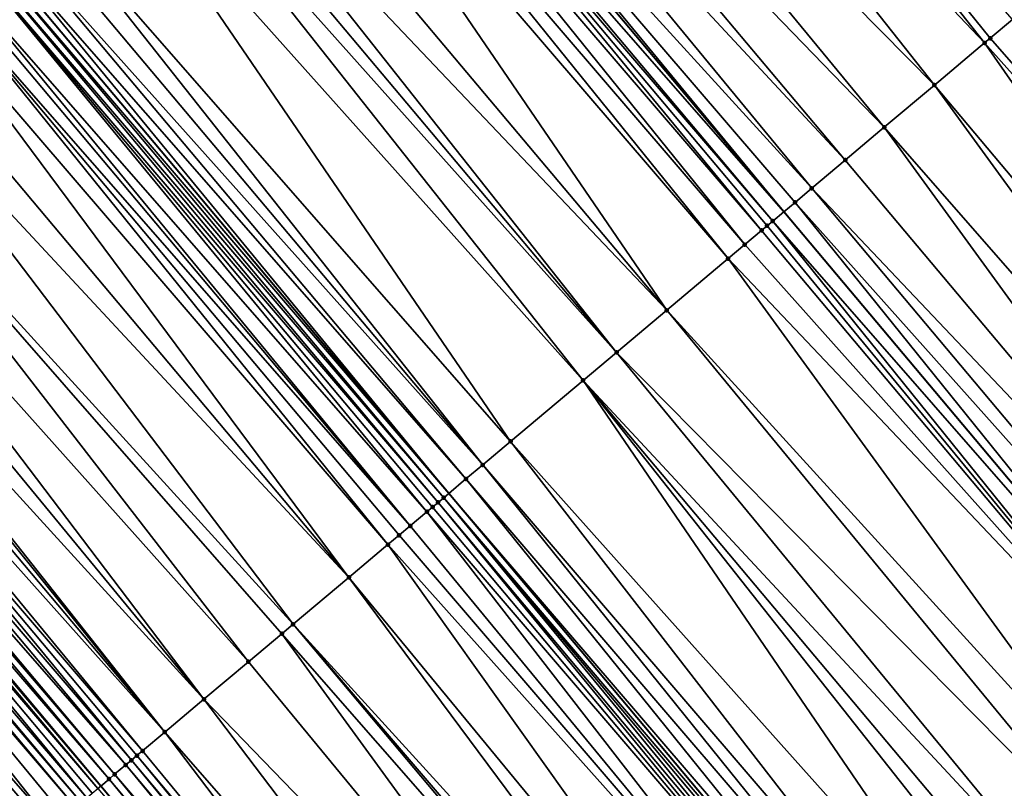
# Model space of a CAD drawing. Header units: feet. Extents: x 2004186 to 2014793, y 836912 to 864902.
# Tile 499 of 974: x 2009337 to 2009364, y 849652 to 849673. Entities that reach past the tile are written whole.
import ezdxf

# ---------------------------------------------------------------- set-up
doc = ezdxf.new("R2010")
doc.units = ezdxf.units.FT
doc.header["$LTSCALE"] = 100
doc.header["$MEASUREMENT"] = 0
for name, color, linetype, lineweight in [('EP_Travel Lane', 5, 'Continuous', 40), ('GPL_Skip Line', 2, 'Continuous', 40), ('Road Shots', 4, 'Continuous', 200), ('Road X-Section', 30, 'Continuous', 13)]:
    doc.layers.add(name, color=color, linetype=linetype, lineweight=lineweight)
doc.layers.add('I-77 SB_MM21-27-Surface-TIN', color=7, linetype='Continuous')

msp = doc.modelspace()

# ---------------------------------------------------------------- linework, layer by layer
at = {"layer": 'EP_Travel Lane'}
msp.add_polyline3d([(2009428.160131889, 849544.0673714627, 425.7674665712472), (2009415.44010476, 849559.5011520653, 425.9143841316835), (2009402.720016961, 849574.9350062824, 425.9726333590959), (2009389.999927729, 849590.3688622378, 426.0287515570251), (2009377.341588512, 849605.6727153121, 426.0859167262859), (2009364.506349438, 849621.0108367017, 426.1233667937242), (2009351.671102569, 849636.3489674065, 426.1350005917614), (2009338.835844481, 849651.6871115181, 426.1085607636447), (2009325.994235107, 849667.0059001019, 426.0937244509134), (2009313.11379707, 849682.3060245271, 426.0657160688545), (2009300.233359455, 849697.6061484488, 426.0368966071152), (2009287.352917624, 849712.9062773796, 426.0179755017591), (2009274.472469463, 849728.2064138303, 426.0147429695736), (2009261.59202784, 849743.5065425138, 425.9953748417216), (2009248.711582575, 849758.8066755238, 425.9851145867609), (2009235.831130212, 849774.1068169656, 425.9918020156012)], dxfattribs=at)
at = {"layer": 'GPL_Skip Line'}
for points in [[(2009438.129472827, 849552.3511062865, 426.1477713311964), (2009425.334444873, 849567.722633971, 426.2439972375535), (2009412.539379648, 849583.0942064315, 426.2860564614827), (2009399.744316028, 849598.4657769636, 426.3304347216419), (2009386.976921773, 849613.7717404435, 426.3519453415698), (2009374.115921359, 849629.0882366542, 426.3416086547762), (2009361.254929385, 849644.4047228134, 426.3595883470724), (2009348.393928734, 849659.7212193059, 426.3483312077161), (2009335.530203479, 849675.0286495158, 426.3273471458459), (2009322.648573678, 849690.327785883, 426.3167931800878), (2009309.766964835, 849705.6268973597, 426.2555082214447), (2009296.885324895, 849720.9260457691, 426.2694924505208), (2009284.003696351, 849736.2251806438, 426.2559963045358), (2009271.12207426, 849751.5243078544, 426.226711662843), (2009258.240436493, 849766.8234536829, 426.2355876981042), (2009245.35881301, 849782.1225825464, 426.2096794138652)], [(2009459.985824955, 849544.5104903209, 426.249524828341), (2009447.348453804, 849560.0116358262, 426.2957450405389), (2009434.566216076, 849575.3938657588, 426.3390876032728), (2009421.78395499, 849590.7761238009, 426.3484137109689), (2009409.00170277, 849606.1583711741, 426.370651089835), (2009396.197962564, 849621.5226607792, 426.3916740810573), (2009383.32899335, 849636.8324452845, 426.4032966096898), (2009370.460031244, 849652.1422213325, 426.4386457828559), (2009357.591051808, 849667.452017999, 426.4161522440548), (2009344.720171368, 849682.7602036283, 426.4328873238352), (2009331.844726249, 849698.064536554, 426.4145080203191), (2009318.969288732, 849713.3688604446, 426.3776807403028), (2009306.093820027, 849728.6732214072, 426.4165438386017), (2009293.218369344, 849743.9775609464, 426.4116676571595), (2009280.342932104, 849759.2818845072, 426.3741667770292), (2009267.467481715, 849774.5862236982, 426.3685787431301)]]:
    msp.add_polyline3d(points, dxfattribs=at)
at = {"layer": 'I-77 SB_MM21-27-Surface-TIN', "color": 128, "linetype": 'ByBlock', "lineweight": -2}
for points in [[(2009350.688877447, 849687.7816125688, 426.3990376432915), (2009349.311484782, 849686.6228246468, 426.404310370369), (2009363.102570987, 849672.0848525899, 426.4023438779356)], [(2009350.688877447, 849687.7816125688, 426.3990376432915), (2009363.255668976, 849672.2135421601, 426.4027447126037), (2009363.868059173, 849672.7283025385, 426.3984627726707)], [(2009350.688877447, 849687.7816125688, 426.3990376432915), (2009363.102570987, 849672.0848525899, 426.4023438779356), (2009363.255668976, 849672.2135421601, 426.4027447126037)], [(2009349.311484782, 849686.6228246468, 426.404310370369), (2009347.628004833, 849685.2065283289, 426.4108188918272), (2009361.724691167, 849670.9266439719, 426.4057125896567)], [(2009349.311484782, 849686.6228246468, 426.404310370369), (2009361.724691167, 849670.9266439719, 426.4057125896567), (2009363.102570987, 849672.0848525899, 426.4023438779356)], [(2009347.628004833, 849685.2065283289, 426.4108188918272), (2009346.403654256, 849684.1764964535, 426.419247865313), (2009360.346810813, 849669.7684359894, 426.4072987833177)], [(2009347.628004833, 849685.2065283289, 426.4108188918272), (2009360.346810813, 849669.7684359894, 426.4072987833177), (2009361.724691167, 849670.9266439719, 426.4057125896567)], [(2009346.403654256, 849684.1764964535, 426.419247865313), (2009345.638433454, 849683.5327285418, 426.4286207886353), (2009359.275126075, 849668.8676075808, 426.4084698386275)], [(2009346.403654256, 849684.1764964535, 426.419247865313), (2009359.275126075, 849668.8676075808, 426.4084698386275), (2009360.346810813, 849669.7684359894, 426.4072987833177)], [(2009345.638433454, 849683.5327285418, 426.4286207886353), (2009344.873214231, 849682.8889587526, 426.4341609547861), (2009358.356541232, 849668.0954664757, 426.4164005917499)], [(2009345.638433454, 849683.5327285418, 426.4286207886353), (2009358.356541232, 849668.0954664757, 426.4164005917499), (2009359.275126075, 849668.8676075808, 426.4084698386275)], [(2009344.414085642, 849682.5026933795, 426.4303400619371), (2009357.591051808, 849667.452017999, 426.4161522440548), (2009344.720171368, 849682.7602036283, 426.4328873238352)], [(2009344.873214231, 849682.8889587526, 426.4341609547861), (2009344.720171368, 849682.7602036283, 426.4328873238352), (2009357.591051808, 849667.452017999, 426.4161522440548)], [(2009357.897248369, 849667.7093964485, 426.4188924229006), (2009344.873214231, 849682.8889587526, 426.4341609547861), (2009357.591051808, 849667.452017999, 426.4161522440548)], [(2009358.356541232, 849668.0954664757, 426.4164005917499), (2009344.873214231, 849682.8889587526, 426.4341609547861), (2009357.897248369, 849667.7093964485, 426.4188924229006)], [(2009357.284855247, 849667.1946395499, 426.4134120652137), (2009344.414085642, 849682.5026933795, 426.4303400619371), (2009344.261041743, 849682.3739394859, 426.4315789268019)], [(2009357.284855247, 849667.1946395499, 426.4134120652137), (2009357.591051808, 849667.452017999, 426.4161522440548), (2009344.414085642, 849682.5026933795, 426.4303400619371)], [(2009356.97866176, 849666.9372574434, 426.4209316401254), (2009344.261041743, 849682.3739394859, 426.4315789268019), (2009343.954955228, 849682.116430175, 426.4309463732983)], [(2009357.284855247, 849667.1946395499, 426.4134120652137), (2009344.261041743, 849682.3739394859, 426.4315789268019), (2009357.131759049, 849667.0659478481, 426.4189911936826)], [(2009357.131759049, 849667.0659478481, 426.4189911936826), (2009344.261041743, 849682.3739394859, 426.4315789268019), (2009356.97866176, 849666.9372574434, 426.4209316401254)], [(2009356.519367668, 849666.5511888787, 426.4193203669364), (2009343.954955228, 849682.116430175, 426.4309463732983), (2009343.495827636, 849681.7301636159, 426.4247033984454)], [(2009356.97866176, 849666.9372574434, 426.4209316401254), (2009343.954955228, 849682.116430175, 426.4309463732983), (2009356.519367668, 849666.5511888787, 426.4193203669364)], [(2009356.060072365, 849666.1651217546, 426.4136676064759), (2009343.495827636, 849681.7301636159, 426.4247033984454), (2009343.036699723, 849681.3438974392, 426.4192417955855)], [(2009356.519367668, 849666.5511888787, 426.4193203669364), (2009343.495827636, 849681.7301636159, 426.4247033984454), (2009356.060072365, 849666.1651217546, 426.4136676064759)], [(2009354.375990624, 849664.7495410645, 426.396406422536), (2009343.036699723, 849681.3438974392, 426.4192417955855), (2009341.506275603, 849680.0563408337, 426.3955565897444)], [(2009356.060072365, 849666.1651217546, 426.4136676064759), (2009343.036699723, 849681.3438974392, 426.4192417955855), (2009354.375990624, 849664.7495410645, 426.396406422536)], [(2009354.375990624, 849664.7495410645, 426.396406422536), (2009341.506275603, 849680.0563408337, 426.3955565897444), (2009340.588020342, 849679.2838078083, 426.3832607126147)], [(2009352.998106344, 849663.5913377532, 426.3848882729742), (2009340.588020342, 849679.2838078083, 426.3832607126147), (2009340.128891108, 849678.8975432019, 426.3810047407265)], [(2009354.375990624, 849664.7495410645, 426.396406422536), (2009340.588020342, 849679.2838078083, 426.3832607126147), (2009352.998106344, 849663.5913377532, 426.3848882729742)], [(2009352.998106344, 849663.5913377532, 426.3848882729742), (2009340.128891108, 849678.8975432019, 426.3810047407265), (2009339.669762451, 849678.5112779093, 426.3773479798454)], [(2009352.079516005, 849662.8192031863, 426.3744770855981), (2009339.669762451, 849678.5112779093, 426.3773479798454), (2009338.75150815, 849677.7387437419, 426.3627205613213)], [(2009352.998106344, 849663.5913377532, 426.3848882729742), (2009339.669762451, 849678.5112779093, 426.3773479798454), (2009352.079516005, 849662.8192031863, 426.3744770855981)], [(2009350.089240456, 849661.1462407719, 426.3636636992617), (2009338.75150815, 849677.7387437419, 426.3627205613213), (2009336.914994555, 849676.1936813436, 426.3455860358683)], [(2009352.079516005, 849662.8192031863, 426.3744770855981), (2009338.75150815, 849677.7387437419, 426.3627205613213), (2009350.089240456, 849661.1462407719, 426.3636636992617)], [(2009349.323750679, 849660.5027927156, 426.3622359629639), (2009336.914994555, 849676.1936813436, 426.3455860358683), (2009336.455864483, 849675.8074177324, 426.3453616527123)], [(2009350.089240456, 849661.1462407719, 426.3636636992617), (2009336.914994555, 849676.1936813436, 426.3455860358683), (2009349.323750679, 849660.5027927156, 426.3622359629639)], [(2009349.323750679, 849660.5027927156, 426.3622359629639), (2009336.455864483, 849675.8074177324, 426.3453616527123), (2009335.996736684, 849675.4211514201, 426.3396230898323)], [(2009348.864455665, 849660.1167252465, 426.3575510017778), (2009335.996736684, 849675.4211514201, 426.3396230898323), (2009335.690653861, 849675.163637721, 426.3300310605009)], [(2009349.323750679, 849660.5027927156, 426.3622359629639), (2009335.996736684, 849675.4211514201, 426.3396230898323), (2009348.864455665, 849660.1167252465, 426.3575510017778)], [(2009335.690653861, 849675.163637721, 426.3300310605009), (2009335.530203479, 849675.0286495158, 426.3273471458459), (2009348.393928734, 849659.7212193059, 426.3483312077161)], [(2009348.864455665, 849660.1167252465, 426.3575510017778), (2009335.690653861, 849675.163637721, 426.3300310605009), (2009348.393928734, 849659.7212193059, 426.3483312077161)], [(2009348.252060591, 849659.601970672, 426.3455513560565), (2009335.384569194, 849674.9061262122, 426.3249110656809), (2009335.23152604, 849674.7773714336, 426.3243430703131)], [(2009335.384569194, 849674.9061262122, 426.3249110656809), (2009348.393928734, 849659.7212193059, 426.3483312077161), (2009335.530203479, 849675.0286495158, 426.3273471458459)], [(2009348.252060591, 849659.601970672, 426.3455513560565), (2009348.393928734, 849659.7212193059, 426.3483312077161), (2009335.384569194, 849674.9061262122, 426.3249110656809)], [(2009347.792764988, 849659.2159039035, 426.3389012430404), (2009335.078480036, 849674.6486200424, 426.330691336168), (2009334.619353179, 849674.2623526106, 426.3226670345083)], [(2009348.09896268, 849659.4732810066, 426.3454177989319), (2009335.23152604, 849674.7773714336, 426.3243430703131), (2009335.078480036, 849674.6486200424, 426.330691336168)], [(2009348.09896268, 849659.4732810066, 426.3454177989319), (2009335.078480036, 849674.6486200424, 426.330691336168), (2009347.945864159, 849659.3445920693, 426.3432415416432)], [(2009347.945864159, 849659.3445920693, 426.3432415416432), (2009335.078480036, 849674.6486200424, 426.330691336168), (2009347.792764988, 849659.2159039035, 426.3389012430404)], [(2009348.252060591, 849659.601970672, 426.3455513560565), (2009335.23152604, 849674.7773714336, 426.3243430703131), (2009348.09896268, 849659.4732810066, 426.3454177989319)], [(2009347.333469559, 849658.8298369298, 426.3328271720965), (2009334.466311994, 849674.1335954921, 426.3173217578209), (2009334.160230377, 849673.8760803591, 426.3048021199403)], [(2009347.333469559, 849658.8298369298, 426.3328271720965), (2009334.619353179, 849674.2623526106, 426.3226670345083), (2009334.466311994, 849674.1335954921, 426.3173217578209)], [(2009347.792764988, 849659.2159039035, 426.3389012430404), (2009334.619353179, 849674.2623526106, 426.3226670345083), (2009347.333469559, 849658.8298369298, 426.3328271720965)], [(2009346.721071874, 849658.3150854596, 426.312117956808), (2009334.160230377, 849673.8760803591, 426.3048021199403), (2009333.701107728, 849673.489807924, 426.286562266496)], [(2009347.333469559, 849658.8298369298, 426.3328271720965), (2009334.160230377, 849673.8760803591, 426.3048021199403), (2009347.027270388, 849658.5724615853, 426.3213766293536)], [(2009347.027270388, 849658.5724615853, 426.3213766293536), (2009334.160230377, 849673.8760803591, 426.3048021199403), (2009346.721071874, 849658.3150854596, 426.312117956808)], [(2009345.649379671, 849657.4142659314, 426.2883769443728), (2009333.701107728, 849673.489807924, 426.286562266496), (2009332.782855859, 849672.7172708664, 426.2660333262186)], [(2009346.721071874, 849658.3150854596, 426.312117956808), (2009333.701107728, 849673.489807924, 426.286562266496), (2009345.649379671, 849657.4142659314, 426.2883769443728)], [(2009345.649379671, 849657.4142659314, 426.2883769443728), (2009332.782855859, 849672.7172708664, 426.2660333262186), (2009332.017648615, 849672.0734868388, 426.2425028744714)], [(2009363.868059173, 849672.7283025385, 426.3984627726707), (2009363.255668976, 849672.2135421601, 426.4027447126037), (2009376.430846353, 849657.1611223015, 426.4324970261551)], [(2009363.255668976, 849672.2135421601, 426.4027447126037), (2009363.102570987, 849672.0848525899, 426.4023438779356), (2009376.430846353, 849657.1611223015, 426.4324970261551)], [(2009332.017648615, 849672.0734868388, 426.2425028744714), (2009330.640270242, 849670.9146819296, 426.2130925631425), (2009344.118388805, 849656.127383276, 426.2477701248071)], [(2009345.649379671, 849657.4142659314, 426.2883769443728), (2009332.017648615, 849672.0734868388, 426.2425028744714), (2009344.118388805, 849656.127383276, 426.2477701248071)], [(2009363.102570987, 849672.0848525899, 426.4023438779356), (2009361.724691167, 849670.9266439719, 426.4057125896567), (2009374.593672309, 849655.6168452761, 426.4338394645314)], [(2009363.102570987, 849672.0848525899, 426.4023438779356), (2009374.593672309, 849655.6168452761, 426.4338394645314), (2009376.430846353, 849657.1611223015, 426.4324970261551)], [(2009330.640270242, 849670.9146819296, 426.2130925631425), (2009329.568973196, 849670.0133924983, 426.1969061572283), (2009342.893598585, 849655.0978742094, 426.2235390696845)], [(2009330.640270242, 849670.9146819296, 426.2130925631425), (2009343.812191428, 849655.8700057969, 426.2423084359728), (2009344.118388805, 849656.127383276, 426.2477701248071)], [(2009330.640270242, 849670.9146819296, 426.2130925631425), (2009342.893598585, 849655.0978742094, 426.2235390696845), (2009343.812191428, 849655.8700057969, 426.2423084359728)], [(2009361.724691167, 849670.9266439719, 426.4057125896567), (2009360.346810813, 849669.7684359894, 426.4072987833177), (2009373.521987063, 849654.716017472, 426.4333304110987)], [(2009361.724691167, 849670.9266439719, 426.4057125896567), (2009373.521987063, 849654.716017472, 426.4333304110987), (2009374.593672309, 849655.6168452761, 426.4338394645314)], [(2009329.568973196, 849670.0133924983, 426.1969061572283), (2009328.956804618, 849669.4983685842, 426.1848355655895), (2009341.668807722, 849654.0683659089, 426.1971588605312)], [(2009329.568973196, 849670.0133924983, 426.1969061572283), (2009341.668807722, 849654.0683659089, 426.1971588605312), (2009342.893598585, 849655.0978742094, 426.2235390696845)], [(2009360.346810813, 849669.7684359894, 426.4072987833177), (2009359.275126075, 849668.8676075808, 426.4084698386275), (2009372.144105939, 849653.5578104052, 426.4323671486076)], [(2009360.346810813, 849669.7684359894, 426.4072987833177), (2009372.144105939, 849653.5578104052, 426.4323671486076), (2009373.521987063, 849654.716017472, 426.4333304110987)], [(2009328.956804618, 849669.4983685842, 426.1848355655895), (2009328.191595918, 849668.8545862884, 426.1648403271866), (2009341.668807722, 849654.0683659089, 426.1971588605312)], [(2009328.038553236, 849668.7258309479, 426.1631251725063), (2009327.732470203, 849668.4683174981, 426.1540420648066), (2009340.597114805, 849653.1675472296, 426.1710366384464)], [(2009328.191595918, 849668.8545862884, 426.1648403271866), (2009328.038553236, 849668.7258309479, 426.1631251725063), (2009340.597114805, 849653.1675472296, 426.1710366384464)], [(2009328.191595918, 849668.8545862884, 426.1648403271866), (2009340.597114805, 849653.1675472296, 426.1710366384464), (2009341.668807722, 849654.0683659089, 426.1971588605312)], [(2009359.275126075, 849668.8676075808, 426.4084698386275), (2009358.356541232, 849668.0954664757, 426.4164005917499), (2009372.144105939, 849653.5578104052, 426.4323671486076)], [(2009327.732470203, 849668.4683174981, 426.1540420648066), (2009327.273342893, 849668.0820506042, 426.1471158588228), (2009340.597114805, 849653.1675472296, 426.1710366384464)], [(2009327.273342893, 849668.0820506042, 426.1471158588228), (2009326.967259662, 849667.8245373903, 426.1385143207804), (2009339.984721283, 849652.6527908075, 426.1642196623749)], [(2009327.273342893, 849668.0820506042, 426.1471158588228), (2009339.984721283, 849652.6527908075, 426.1642196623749), (2009340.597114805, 849653.1675472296, 426.1710366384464)], [(2009358.356541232, 849668.0954664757, 426.4164005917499), (2009357.897248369, 849667.7093964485, 426.4188924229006), (2009371.225520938, 849652.7856694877, 426.4397844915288)], [(2009358.356541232, 849668.0954664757, 426.4164005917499), (2009371.225520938, 849652.7856694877, 426.4397844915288), (2009372.144105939, 849653.5578104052, 426.4323671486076)], [(2009326.661177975, 849667.5670223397, 426.1261628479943), (2009326.355094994, 849667.309508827, 426.1169514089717), (2009339.52542182, 849652.2667286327, 426.1446826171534)], [(2009326.967259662, 849667.8245373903, 426.1385143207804), (2009326.661177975, 849667.5670223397, 426.1261628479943), (2009339.678522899, 849652.3954145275, 426.155394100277)], [(2009326.661177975, 849667.5670223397, 426.1261628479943), (2009339.52542182, 849652.2667286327, 426.1446826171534), (2009339.678522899, 849652.3954145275, 426.155394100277)], [(2009326.967259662, 849667.8245373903, 426.1385143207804), (2009339.831622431, 849652.5241022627, 426.1609420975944), (2009339.984721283, 849652.6527908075, 426.1642196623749)], [(2009326.967259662, 849667.8245373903, 426.1385143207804), (2009339.678522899, 849652.3954145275, 426.155394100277), (2009339.831622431, 849652.5241022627, 426.1609420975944)], [(2009357.897248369, 849667.7093964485, 426.4188924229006), (2009357.591051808, 849667.452017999, 426.4161522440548), (2009370.460031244, 849652.1422213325, 426.4386457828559)], [(2009357.897248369, 849667.7093964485, 426.4188924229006), (2009370.460031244, 849652.1422213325, 426.4386457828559), (2009371.225520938, 849652.7856694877, 426.4397844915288)], [(2009326.355094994, 849667.309508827, 426.1169514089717), (2009326.20205418, 849667.1807512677, 426.1107061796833), (2009339.219223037, 849652.0093528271, 426.1345260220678)], [(2009326.355094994, 849667.309508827, 426.1169514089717), (2009339.219223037, 849652.0093528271, 426.1345260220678), (2009339.52542182, 849652.2667286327, 426.1446826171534)], [(2009357.284855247, 849667.1946395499, 426.4134120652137), (2009370.460031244, 849652.1422213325, 426.4386457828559), (2009357.591051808, 849667.452017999, 426.4161522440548)], [(2009326.20205418, 849667.1807512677, 426.1107061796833), (2009325.994235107, 849667.0059001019, 426.0937244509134), (2009339.066122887, 849651.8806658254, 426.1269196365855)], [(2009326.20205418, 849667.1807512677, 426.1107061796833), (2009339.066122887, 849651.8806658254, 426.1269196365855), (2009339.219223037, 849652.0093528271, 426.1345260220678)], [(2009357.131759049, 849667.0659478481, 426.4189911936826), (2009356.97866176, 849666.9372574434, 426.4209316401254), (2009369.847638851, 849651.627463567, 426.4356057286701)], [(2009357.284855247, 849667.1946395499, 426.4134120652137), (2009357.131759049, 849667.0659478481, 426.4189911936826), (2009369.847638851, 849651.627463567, 426.4356057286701)], [(2009357.284855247, 849667.1946395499, 426.4134120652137), (2009369.847638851, 849651.627463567, 426.4356057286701), (2009370.460031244, 849652.1422213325, 426.4386457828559)], [(2009325.74293703, 849666.7944722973, 426.0791231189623), (2009325.436851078, 849666.5369623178, 426.0771252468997), (2009338.453721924, 849651.3659182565, 426.0952669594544)], [(2009325.89597771, 849666.9232300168, 426.0856954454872), (2009325.74293703, 849666.7944722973, 426.0791231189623), (2009338.759919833, 849651.6232951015, 426.1025076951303)], [(2009325.74293703, 849666.7944722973, 426.0791231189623), (2009338.606820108, 849651.4946075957, 426.0963157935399), (2009338.759919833, 849651.6232951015, 426.1025076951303)], [(2009325.74293703, 849666.7944722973, 426.0791231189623), (2009338.453721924, 849651.3659182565, 426.0952669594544), (2009338.606820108, 849651.4946075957, 426.0963157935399)], [(2009325.89597771, 849666.9232300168, 426.0856954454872), (2009338.835844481, 849651.6871115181, 426.1085607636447), (2009325.994235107, 849667.0059001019, 426.0937244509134)], [(2009325.89597771, 849666.9232300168, 426.0856954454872), (2009338.759919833, 849651.6232951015, 426.1025076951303), (2009338.835844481, 849651.6871115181, 426.1085607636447)], [(2009339.066122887, 849651.8806658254, 426.1269196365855), (2009325.994235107, 849667.0059001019, 426.0937244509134), (2009338.835844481, 849651.6871115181, 426.1085607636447)], [(2009356.97866176, 849666.9372574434, 426.4209316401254), (2009356.519367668, 849666.5511888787, 426.4193203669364), (2009369.847638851, 849651.627463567, 426.4356057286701)], [(2009325.436851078, 849666.5369623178, 426.0771252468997), (2009325.283810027, 849666.4082050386, 426.071452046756), (2009338.300622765, 849651.2372300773, 426.0909642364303)], [(2009325.436851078, 849666.5369623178, 426.0771252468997), (2009338.300622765, 849651.2372300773, 426.0909642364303), (2009338.453721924, 849651.3659182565, 426.0952669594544)], [(2009356.519367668, 849666.5511888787, 426.4193203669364), (2009356.060072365, 849666.1651217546, 426.4136676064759), (2009369.847638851, 849651.627463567, 426.4356057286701)], [(2009325.130770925, 849666.279445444, 426.0610510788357), (2009324.365575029, 849665.6356479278, 426.0099802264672), (2009337.535112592, 849650.5938062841, 426.0214705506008)], [(2009325.283810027, 849666.4082050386, 426.071452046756), (2009325.130770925, 849666.279445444, 426.0610510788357), (2009338.147521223, 849651.1085447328, 426.078708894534)], [(2009325.130770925, 849666.279445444, 426.0610510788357), (2009337.841316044, 849650.8511765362, 426.0472068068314), (2009338.147521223, 849651.1085447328, 426.078708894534)], [(2009325.130770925, 849666.279445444, 426.0610510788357), (2009337.535112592, 849650.5938062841, 426.0214705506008), (2009337.841316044, 849650.8511765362, 426.0472068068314)], [(2009325.283810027, 849666.4082050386, 426.071452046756), (2009338.147521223, 849651.1085447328, 426.078708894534), (2009338.300622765, 849651.2372300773, 426.0909642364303)], [(2009356.060072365, 849666.1651217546, 426.4136676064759), (2009354.375990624, 849664.7495410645, 426.396406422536), (2009367.857358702, 849649.9545066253, 426.4094673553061)], [(2009356.060072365, 849666.1651217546, 426.4136676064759), (2009367.857358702, 849649.9545066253, 426.4094673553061), (2009369.847638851, 849651.627463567, 426.4356057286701)], [(2009324.365575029, 849665.6356479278, 426.0099802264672), (2009323.753420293, 849665.1206075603, 425.9643166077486), (2009336.922714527, 849650.0790552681, 425.9994880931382)], [(2009324.365575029, 849665.6356479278, 426.0099802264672), (2009337.382011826, 849650.465120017, 426.0118039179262), (2009337.535112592, 849650.5938062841, 426.0214705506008)], [(2009324.365575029, 849665.6356479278, 426.0099802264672), (2009337.228912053, 849650.3364325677, 426.0054535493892), (2009337.382011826, 849650.465120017, 426.0118039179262)], [(2009324.365575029, 849665.6356479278, 426.0099802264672), (2009336.922714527, 849650.0790552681, 425.9994880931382), (2009337.228912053, 849650.3364325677, 426.0054535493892)], [(2009323.753420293, 849665.1206075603, 425.9643166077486), (2009336.769614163, 849649.9503685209, 425.991167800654), (2009336.922714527, 849650.0790552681, 425.9994880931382)], [(2009323.753420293, 849665.1206075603, 425.9643166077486), (2009336.310310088, 849649.5643118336, 425.956236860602), (2009336.769614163, 849649.9503685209, 425.991167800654)], [(2009354.375990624, 849664.7495410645, 426.396406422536), (2009352.998106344, 849663.5913377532, 426.3848882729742), (2009367.091866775, 849649.3110611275, 426.400873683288)], [(2009354.375990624, 849664.7495410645, 426.396406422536), (2009367.091866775, 849649.3110611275, 426.400873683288), (2009367.857358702, 849649.9545066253, 426.4094673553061)], [(2009352.998106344, 849663.5913377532, 426.3848882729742), (2009352.079516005, 849662.8192031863, 426.3744770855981), (2009365.71398301, 849648.152857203, 426.3910950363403)], [(2009352.998106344, 849663.5913377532, 426.3848882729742), (2009365.71398301, 849648.152857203, 426.3910950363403), (2009367.091866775, 849649.3110611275, 426.400873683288)], [(2009352.079516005, 849662.8192031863, 426.3744770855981), (2009350.089240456, 849661.1462407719, 426.3636636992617), (2009363.417508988, 849646.222518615, 426.3711904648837)], [(2009352.079516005, 849662.8192031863, 426.3744770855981), (2009364.94849102, 849647.5094117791, 426.3822944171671), (2009365.71398301, 849648.152857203, 426.3910950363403)], [(2009352.079516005, 849662.8192031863, 426.3744770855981), (2009364.489196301, 849647.1233439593, 426.3785994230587), (2009364.94849102, 849647.5094117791, 426.3822944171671)], [(2009352.079516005, 849662.8192031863, 426.3744770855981), (2009363.417508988, 849646.222518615, 426.3711904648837), (2009364.489196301, 849647.1233439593, 426.3785994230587)], [(2009350.089240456, 849661.1462407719, 426.3636636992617), (2009349.323750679, 849660.5027927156, 426.3622359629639), (2009362.345823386, 849645.3216912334, 426.3694950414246)], [(2009350.089240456, 849661.1462407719, 426.3636636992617), (2009362.345823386, 849645.3216912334, 426.3694950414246), (2009363.417508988, 849646.222518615, 426.3711904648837)], [(2009349.323750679, 849660.5027927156, 426.3622359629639), (2009348.864455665, 849660.1167252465, 426.3575510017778), (2009361.886529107, 849644.935622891, 426.3672666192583)], [(2009349.323750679, 849660.5027927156, 426.3622359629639), (2009361.886529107, 849644.935622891, 426.3672666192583), (2009362.345823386, 849645.3216912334, 426.3694950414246)], [(2009348.864455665, 849660.1167252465, 426.3575510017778), (2009348.393928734, 849659.7212193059, 426.3483312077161), (2009361.427233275, 849644.5495563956, 426.3598573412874)], [(2009348.864455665, 849660.1167252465, 426.3575510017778), (2009361.427233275, 849644.5495563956, 426.3598573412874), (2009361.886529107, 849644.935622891, 426.3672666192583)], [(2009348.09896268, 849659.4732810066, 426.3454177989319), (2009347.945864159, 849659.3445920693, 426.3432415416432), (2009360.814840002, 849644.0347996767, 426.3538810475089)], [(2009348.252060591, 849659.601970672, 426.3455513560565), (2009348.09896268, 849659.4732810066, 426.3454177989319), (2009360.967937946, 849644.1634893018, 426.3541258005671)], [(2009348.09896268, 849659.4732810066, 426.3454177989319), (2009360.814840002, 849644.0347996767, 426.3538810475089), (2009360.967937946, 849644.1634893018, 426.3541258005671)], [(2009348.252060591, 849659.601970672, 426.3455513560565), (2009361.254929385, 849644.4047228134, 426.3595883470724), (2009348.393928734, 849659.7212193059, 426.3483312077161)], [(2009348.252060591, 849659.601970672, 426.3455513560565), (2009361.121037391, 849644.2921771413, 426.3593793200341), (2009361.254929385, 849644.4047228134, 426.3595883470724)], [(2009348.252060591, 849659.601970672, 426.3455513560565), (2009360.967937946, 849644.1634893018, 426.3541258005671), (2009361.121037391, 849644.2921771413, 426.3593793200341)], [(2009361.427233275, 849644.5495563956, 426.3598573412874), (2009348.393928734, 849659.7212193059, 426.3483312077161), (2009361.254929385, 849644.4047228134, 426.3595883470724)], [(2009347.792764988, 849659.2159039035, 426.3389012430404), (2009347.333469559, 849658.8298369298, 426.3328271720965), (2009360.049345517, 849643.3913572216, 426.3367516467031)], [(2009347.945864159, 849659.3445920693, 426.3432415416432), (2009347.792764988, 849659.2159039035, 426.3389012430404), (2009360.814840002, 849644.0347996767, 426.3538810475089)], [(2009347.792764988, 849659.2159039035, 426.3389012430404), (2009360.049345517, 849643.3913572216, 426.3367516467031), (2009360.814840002, 849644.0347996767, 426.3538810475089)], [(2009347.333469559, 849658.8298369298, 426.3328271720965), (2009347.027270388, 849658.5724615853, 426.3213766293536), (2009360.049345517, 849643.3913572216, 426.3367516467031)], [(2009347.027270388, 849658.5724615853, 426.3213766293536), (2009346.721071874, 849658.3150854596, 426.312117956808), (2009360.049345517, 849643.3913572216, 426.3367516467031)], [(2009346.721071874, 849658.3150854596, 426.312117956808), (2009345.649379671, 849657.4142659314, 426.2883769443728), (2009358.365257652, 849641.9757838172, 426.2990753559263)], [(2009346.721071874, 849658.3150854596, 426.312117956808), (2009358.365257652, 849641.9757838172, 426.2990753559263), (2009360.049345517, 849643.3913572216, 426.3367516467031)], [(2009345.649379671, 849657.4142659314, 426.2883769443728), (2009344.118388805, 849656.127383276, 426.2477701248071), (2009357.599760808, 849641.3323441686, 426.274073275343)], [(2009345.649379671, 849657.4142659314, 426.2883769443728), (2009357.599760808, 849641.3323441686, 426.274073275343), (2009358.365257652, 849641.9757838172, 426.2990753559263)], [(2009356.987365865, 849640.8175894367, 426.2625231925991), (2009344.118388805, 849656.127383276, 426.2477701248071), (2009343.812191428, 849655.8700057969, 426.2423084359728)], [(2009357.599760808, 849641.3323441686, 426.274073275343), (2009344.118388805, 849656.127383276, 426.2477701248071), (2009357.140463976, 849640.9462788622, 426.2633277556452)], [(2009357.140463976, 849640.9462788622, 426.2633277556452), (2009344.118388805, 849656.127383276, 426.2477701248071), (2009356.987365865, 849640.8175894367, 426.2625231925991)], [(2009355.609478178, 849639.6593901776, 426.2396565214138), (2009343.812191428, 849655.8700057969, 426.2423084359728), (2009342.893598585, 849655.0978742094, 426.2235390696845)], [(2009356.987365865, 849640.8175894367, 426.2625231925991), (2009343.812191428, 849655.8700057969, 426.2423084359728), (2009355.609478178, 849639.6593901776, 426.2396565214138)], [(2009355.609478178, 849639.6593901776, 426.2396565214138), (2009342.893598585, 849655.0978742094, 426.2235390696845), (2009341.668807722, 849654.0683659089, 426.1971588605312)], [(2009353.772291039, 849638.1151287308, 426.1972964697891), (2009341.668807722, 849654.0683659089, 426.1971588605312), (2009340.597114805, 849653.1675472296, 426.1710366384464)], [(2009355.609478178, 849639.6593901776, 426.2396565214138), (2009341.668807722, 849654.0683659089, 426.1971588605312), (2009353.772291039, 849638.1151287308, 426.1972964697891)], [(2009352.700601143, 849637.2143064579, 426.1812700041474), (2009340.597114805, 849653.1675472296, 426.1710366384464), (2009339.984721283, 849652.6527908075, 426.1642196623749)], [(2009353.772291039, 849638.1151287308, 426.1972964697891), (2009340.597114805, 849653.1675472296, 426.1710366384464), (2009352.700601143, 849637.2143064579, 426.1812700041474)], [(2009352.547501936, 849637.0856183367, 426.1768063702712), (2009339.831622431, 849652.5241022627, 426.1609420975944), (2009339.678522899, 849652.3954145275, 426.155394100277)], [(2009352.700601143, 849637.2143064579, 426.1812700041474), (2009339.984721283, 849652.6527908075, 426.1642196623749), (2009339.831622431, 849652.5241022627, 426.1609420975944)], [(2009352.700601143, 849637.2143064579, 426.1812700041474), (2009339.831622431, 849652.5241022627, 426.1609420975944), (2009352.547501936, 849637.0856183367, 426.1768063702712)], [(2009352.241302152, 849636.8282437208, 426.1633167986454), (2009339.52542182, 849652.2667286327, 426.1446826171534), (2009339.219223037, 849652.0093528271, 426.1345260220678)], [(2009352.394401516, 849636.9569316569, 426.1682995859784), (2009339.678522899, 849652.3954145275, 426.155394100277), (2009339.52542182, 849652.2667286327, 426.1446826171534)], [(2009352.394401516, 849636.9569316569, 426.1682995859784), (2009339.52542182, 849652.2667286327, 426.1446826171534), (2009352.241302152, 849636.8282437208, 426.1633167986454)], [(2009352.547501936, 849637.0856183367, 426.1768063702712), (2009339.678522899, 849652.3954145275, 426.155394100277), (2009352.394401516, 849636.9569316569, 426.1682995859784)], [(2009351.935104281, 849636.5708668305, 426.1562072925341), (2009339.219223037, 849652.0093528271, 426.1345260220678), (2009339.066122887, 849651.8806658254, 426.1269196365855)], [(2009352.241302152, 849636.8282437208, 426.1633167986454), (2009339.219223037, 849652.0093528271, 426.1345260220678), (2009352.088203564, 849636.6995548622, 426.1609218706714)], [(2009352.088203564, 849636.6995548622, 426.1609218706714), (2009339.219223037, 849652.0093528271, 426.1345260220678), (2009351.935104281, 849636.5708668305, 426.1562072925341)], [(2009338.759919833, 849651.6232951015, 426.1025076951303), (2009351.671102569, 849636.3489674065, 426.1350005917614), (2009338.835844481, 849651.6871115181, 426.1085607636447)], [(2009351.782003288, 849636.4421808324, 426.1457880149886), (2009339.066122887, 849651.8806658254, 426.1269196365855), (2009338.835844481, 849651.6871115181, 426.1085607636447)], [(2009351.782003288, 849636.4421808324, 426.1457880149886), (2009338.835844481, 849651.6871115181, 426.1085607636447), (2009351.671102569, 849636.3489674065, 426.1350005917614)], [(2009351.935104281, 849636.5708668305, 426.1562072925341), (2009339.066122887, 849651.8806658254, 426.1269196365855), (2009351.782003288, 849636.4421808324, 426.1457880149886)]]:
    msp.add_3dface(points, dxfattribs=at)
at = {"layer": 'Road Shots', "lineweight": 100}
for p in [(2009363.255668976, 849672.2135421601, 426.4027447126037), (2009363.102570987, 849672.0848525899, 426.4023438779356), (2009361.724691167, 849670.9266439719, 426.4057125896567), (2009360.346810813, 849669.7684359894, 426.4072987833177), (2009359.275126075, 849668.8676075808, 426.4084698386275), (2009358.356541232, 849668.0954664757, 426.4164005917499), (2009357.897248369, 849667.7093964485, 426.4188924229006), (2009357.131759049, 849667.0659478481, 426.4189911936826), (2009357.284855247, 849667.1946395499, 426.4134120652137), (2009356.97866176, 849666.9372574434, 426.4209316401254), (2009356.519367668, 849666.5511888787, 426.4193203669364), (2009356.060072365, 849666.1651217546, 426.4136676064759), (2009354.375990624, 849664.7495410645, 426.396406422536), (2009352.998106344, 849663.5913377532, 426.3848882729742), (2009352.079516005, 849662.8192031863, 426.3744770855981), (2009350.089240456, 849661.1462407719, 426.3636636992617), (2009349.323750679, 849660.5027927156, 426.3622359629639), (2009348.864455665, 849660.1167252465, 426.3575510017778), (2009348.09896268, 849659.4732810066, 426.3454177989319), (2009348.252060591, 849659.601970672, 426.3455513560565), (2009347.792764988, 849659.2159039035, 426.3389012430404), (2009347.945864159, 849659.3445920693, 426.3432415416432), (2009347.333469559, 849658.8298369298, 426.3328271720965), (2009347.027270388, 849658.5724615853, 426.3213766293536), (2009346.721071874, 849658.3150854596, 426.312117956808), (2009345.649379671, 849657.4142659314, 426.2883769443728), (2009344.118388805, 849656.127383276, 426.2477701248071), (2009343.812191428, 849655.8700057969, 426.2423084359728), (2009342.893598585, 849655.0978742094, 426.2235390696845), (2009341.668807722, 849654.0683659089, 426.1971588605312), (2009340.597114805, 849653.1675472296, 426.1710366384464), (2009339.831622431, 849652.5241022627, 426.1609420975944), (2009339.984721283, 849652.6527908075, 426.1642196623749), (2009339.52542182, 849652.2667286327, 426.1446826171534), (2009339.678522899, 849652.3954145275, 426.155394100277), (2009339.219223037, 849652.0093528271, 426.1345260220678), (2009339.066122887, 849651.8806658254, 426.1269196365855)]:
    msp.add_point(p, dxfattribs=at)
at = {"layer": 'Road X-Section', "extrusion": (0.6437723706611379, -0.7652167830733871, 0.00064005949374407), "elevation": 643369.3785266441, "flags": 128}
msp.add_lwpolyline([(2084557.014704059, 14.03107141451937), (2084558.014704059, 14.08429038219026), (2084558.614704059, 14.11426800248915), (2084559.214704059, 14.14959124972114), (2084559.614704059, 14.16964080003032), (2084560.414704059, 14.21530442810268), (2084561.41470406, 14.26637529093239), (2084561.614704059, 14.2767762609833), (2084561.814704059, 14.28244946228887), (2084562.214704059, 14.28444733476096), (2084562.414704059, 14.29101966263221), (2084562.814704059, 14.31603040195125), (2084563.014704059, 14.32227563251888), (2084563.414704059, 14.33148707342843), (2084563.814704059, 14.34383854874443), (2084564.214704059, 14.35244008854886), (2084564.81470406, 14.35936629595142), (2084565.214704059, 14.3684494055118), (2084565.414704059, 14.37016456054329), (2084566.414704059, 14.39015980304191), (2084567.214704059, 14.4022303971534), (2084568.614704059, 14.41841680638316), (2084570.414704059, 14.44782712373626), (2084571.414704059, 14.47135758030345), (2084572.614704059, 14.49188652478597), (2084573.214704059, 14.5101263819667), (2084573.614704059, 14.52264602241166), (2084573.814704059, 14.52799130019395), (2084574.414704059, 14.53601560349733), (2084574.614704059, 14.52966733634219), (2084574.814704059, 14.53023533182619), (2084575.214704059, 14.53535532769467), (2084575.614704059, 14.54494735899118), (2084576.214704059, 14.55068592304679), (2084576.814704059, 14.55091030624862), (2084579.214704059, 14.56804483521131), (2084580.414704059, 14.58267225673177), (2084581.014704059, 14.58632901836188), (2084581.614704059, 14.58858499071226), (2084582.814704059, 14.60088087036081), (2084584.814704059, 14.6245660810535), (2084585.414704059, 14.63002768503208), (2084586.014704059, 14.63627066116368), (2084586.414704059, 14.6369032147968), (2084586.614704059, 14.63566434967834), (2084587.21470406, 14.63948524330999), (2084588.214704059, 14.63394507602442), (2084589.214704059, 14.62457215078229), (2084590.814704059, 14.61614317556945), (2084593.014704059, 14.60963465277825), (2084594.814704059, 14.6043619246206), (2084595.614704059, 14.59937458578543), (2084597.214704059, 14.58751715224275), (2084597.614704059, 14.58213986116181), (2084598.414704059, 14.56564829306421), (2084598.614704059, 14.56037077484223), (2084598.81470406, 14.56247227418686), (2084599.214704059, 14.582988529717), (2084599.414704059, 14.58717537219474), (2084599.614704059, 14.58255078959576), (2084599.814704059, 14.57110620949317), (2084600.014704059, 14.56715030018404), (2084600.214704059, 14.56065688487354), (2084601.014704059, 14.54670806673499), (2084601.21470406, 14.55043687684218), (2084603.214704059, 14.49941004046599), (2084604.214704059, 14.47238420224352), (2084604.614704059, 14.45823121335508), (2084605.614704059, 14.43050083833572), (2084606.814704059, 14.39772982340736), (2084607.414704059, 14.38167532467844), (2084607.614704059, 14.37707819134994)], dxfattribs=at)
at = {"layer": 'Road X-Section', "extrusion": (-0.6434484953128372, 0.7654892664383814, 0.0004656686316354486), "elevation": -642506.6053772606, "flags": 128}
msp.add_lwpolyline([(-2084828.737951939, 725.014818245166), (-2084829.53795194, 725.0598419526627), (-2084831.33795194, 725.1514872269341), (-2084831.937951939, 725.1864181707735), (-2084832.137951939, 725.1947384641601), (-2084832.537951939, 725.2007039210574), (-2084832.737951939, 725.2070542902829), (-2084832.937951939, 725.2167209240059), (-2084833.33795194, 725.2424571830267), (-2084833.737951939, 725.2739592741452), (-2084833.93795194, 725.28621461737), (-2084834.13795194, 725.290517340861), (-2084834.337951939, 725.2915661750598), (-2084834.53795194, 725.2977580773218), (-2084834.93795194, 725.3221700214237), (-2084835.137951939, 725.3297764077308), (-2084835.53795194, 725.3399330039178), (-2084835.737951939, 725.3506444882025), (-2084835.937951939, 725.3561924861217), (-2084836.13795194, 725.3594700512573), (-2084836.93795194, 725.3662870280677), (-2084838.33795194, 725.3924092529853), (-2084839.937951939, 725.4187894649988), (-2084841.137951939, 725.4375588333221), (-2084841.537951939, 725.4430205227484), (-2084843.53795194, 725.4836273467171), (-2084844.93795194, 725.5073683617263), (-2084845.33795194, 725.5166270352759), (-2084845.737951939, 725.5280775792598), (-2084846.33795194, 725.5341516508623), (-2084846.53795194, 725.538491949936), (-2084846.737951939, 725.5406682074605), (-2084846.93795194, 725.5408017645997), (-2084847.737951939, 725.5528014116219), (-2084848.33795194, 725.5574863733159), (-2084849.33795194, 725.5589141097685), (-2084851.93795194, 725.5697274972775), (-2084853.137951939, 725.5801386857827), (-2084854.937951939, 725.5916568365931), (-2084857.137951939, 725.6089180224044), (-2084857.737951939, 725.6145707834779), (-2084858.337951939, 725.6161820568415), (-2084858.53795194, 725.6142416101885), (-2084858.73795194, 725.6086624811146), (-2084859.53795194, 725.6141428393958), (-2084860.13795194, 725.6116510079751), (-2084861.33795194, 725.6037202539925), (-2084862.737951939, 725.6025491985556), (-2084864.537951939, 725.6009630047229), (-2084866.33795194, 725.5975942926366), (-2084866.53795194, 725.5979951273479), (-2084867.337951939, 725.5937131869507), (-2084869.33795194, 725.5922805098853), (-2084870.137951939, 725.5844186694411), (-2084870.737951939, 725.5729903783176), (-2084870.937951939, 725.575351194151), (-2084871.33795194, 725.5915321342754), (-2084871.53795194, 725.5935771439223), (-2084871.93795194, 725.5746899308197), (-2084872.937951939, 725.5518658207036), (-2084873.13795194, 725.5578796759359), (-2084873.337951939, 725.5567263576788), (-2084876.137951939, 725.4881009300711), (-2084876.937951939, 725.4644502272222)], dxfattribs=at)
at = {"layer": 'Road X-Section', "extrusion": (-0.6434484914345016, 0.7654892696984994, 0.0004656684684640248), "elevation": -642526.5948143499, "flags": 128}
msp.add_lwpolyline([(-2084828.741207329, 725.0399663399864), (-2084829.541207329, 725.0855509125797), (-2084831.341207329, 725.18152125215), (-2084832.141207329, 725.2230734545), (-2084832.341207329, 725.2279477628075), (-2084832.541207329, 725.229583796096), (-2084832.741207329, 725.2364730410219), (-2084832.941207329, 725.2471273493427), (-2084833.141207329, 725.2607034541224), (-2084833.741207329, 725.3101577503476), (-2084833.941207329, 725.3204164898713), (-2084834.341207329, 725.3276010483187), (-2084834.541207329, 725.3353495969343), (-2084834.741207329, 725.3502420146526), (-2084834.941207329, 725.3606612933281), (-2084835.141207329, 725.3653758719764), (-2084835.341207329, 725.3677708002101), (-2084835.54120733, 725.3727535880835), (-2084835.741207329, 725.3812603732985), (-2084835.941207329, 725.3857240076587), (-2084837.34120733, 725.4017504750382), (-2084839.741207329, 725.4441105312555), (-2084841.541207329, 725.4669772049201), (-2084841.741207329, 725.4677817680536), (-2084842.341207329, 725.4785272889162), (-2084843.341207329, 725.5035293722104), (-2084845.541207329, 725.5412056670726), (-2084846.541207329, 725.5583350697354), (-2084846.741207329, 725.5585798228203), (-2084846.941207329, 725.5638333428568), (-2084847.341207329, 725.5643113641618), (-2084847.941207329, 725.5717206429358), (-2084848.541207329, 725.5739490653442), (-2084849.941207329, 725.5756444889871), (-2084851.341207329, 725.5830534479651), (-2084851.941207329, 725.5867484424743), (-2084852.941207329, 725.5955490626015), (-2084854.741207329, 725.6053277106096), (-2084855.741207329, 725.613921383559), (-2084858.341207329, 725.6400597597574), (-2084859.141207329, 725.6430998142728), (-2084860.141207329, 725.6442385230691), (-2084861.34120733, 725.6368211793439), (-2084863.141207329, 725.6377844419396), (-2084864.541207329, 725.6382934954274), (-2084866.94120733, 725.6369510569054), (-2084869.341207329, 725.6346850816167), (-2084869.541207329, 725.6332950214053), (-2084869.941207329, 725.6250198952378), (-2084870.141207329, 725.6250717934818), (-2084870.341207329, 725.6214997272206), (-2084870.741207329, 725.6099911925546), (-2084870.941207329, 725.6127889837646), (-2084871.341207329, 725.6325610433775), (-2084871.541207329, 725.634251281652), (-2084871.741207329, 725.6254171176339), (-2084871.941207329, 725.6135779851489), (-2084872.141207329, 725.6068651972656), (-2084872.941207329, 725.5925028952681), (-2084873.141207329, 725.5963051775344), (-2084873.341207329, 725.5975699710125), (-2084874.941207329, 725.5569037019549), (-2084876.341207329, 725.522650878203), (-2084877.541207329, 725.4904752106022), (-2084878.541207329, 725.4698519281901), (-2084879.541207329, 725.4453764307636)], dxfattribs=at)

doc.saveas('drawing.dxf')
